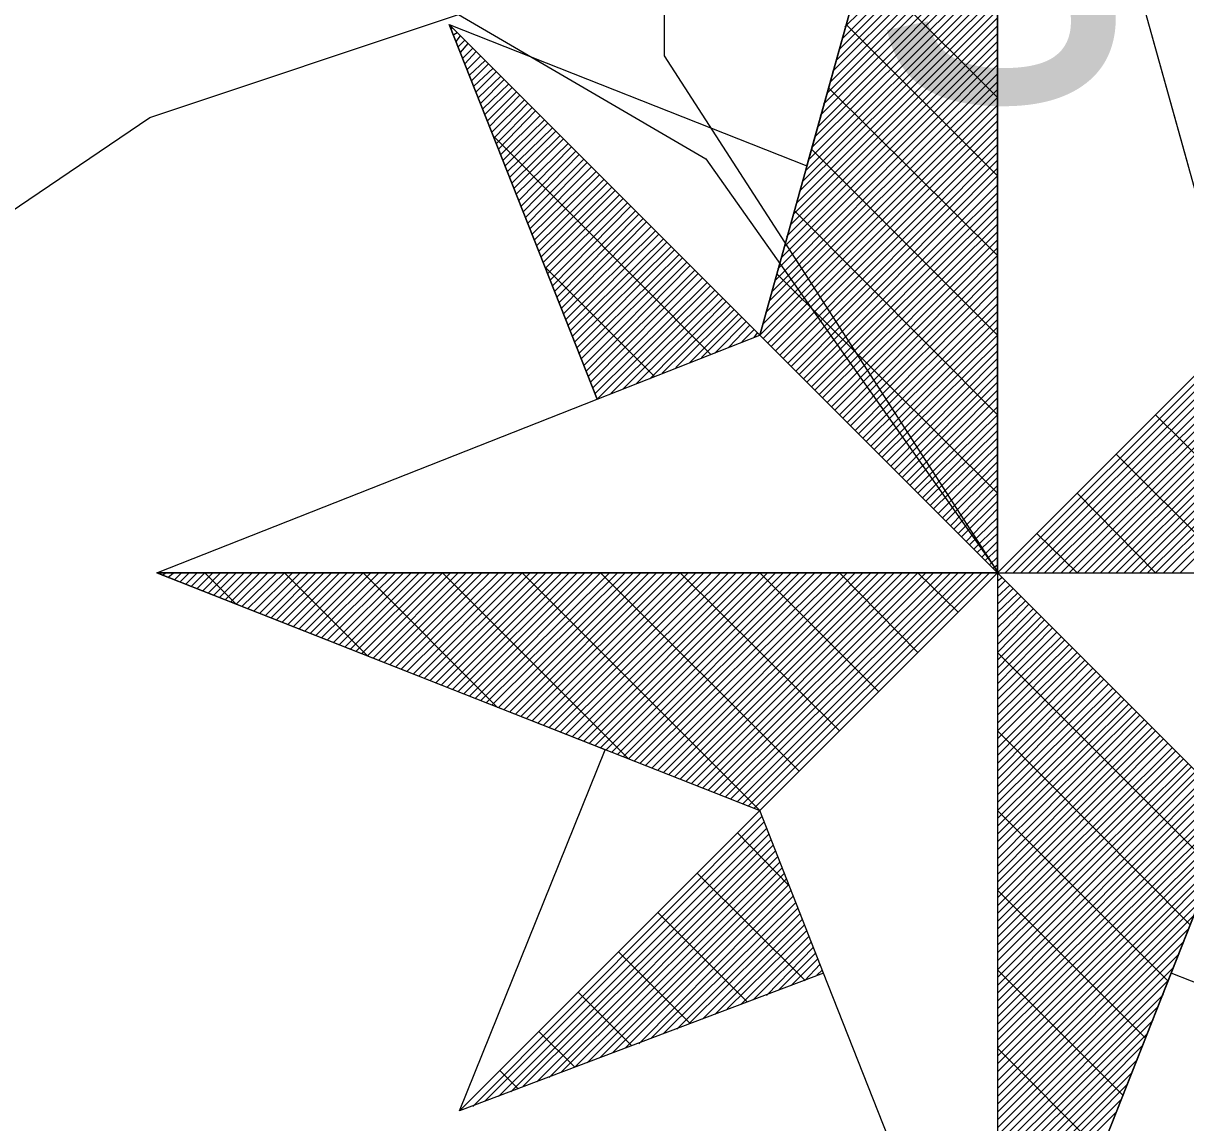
# Model space of a CAD drawing. Extents: x -729889 to -691139, y -995431 to -974354.
# Drawn here: x -725478.522 to -725476.718, y -978458.884 to -978457.177 of the extents above; entities that cross this region are included whole.
import ezdxf

# ---------------------------------------------------------------- set-up
doc = ezdxf.new("R2010")
doc.units = 0
for name, color, linetype in [('Atributy', 7, 'Continuous'), ('Skutečně zaměřené kabelové vedení', 7, 'Continuous'), ('Světelný bod se zemním svítidlem', 7, 'Continuous')]:
    doc.layers.add(name, color=color, linetype=linetype)

# ---------------------------------------------------------------- blocks, each defined once
blk = doc.blocks.new('Světlo')
at = {"layer": 'Světelný bod se zemním svítidlem'}
for p, q in [((-0.3687, 0.3687), (0, 1.6939)), ((0, 1.6939), (-0.3687, 0.3687)), ((-0.2957, 0.6313), (0, 1.6939)), ((0, 1.6939), (0.3687, 0.3687)), ((0, 0), (0, 1.6939)), ((0, 1.6939), (0.2957, 0.6313)), ((0, 1.6939), (0, -1.3043)), ((-0.24, 0.8296), (0, 1.0696)), ((-0.2365, 0.847), (0, 1.0817)), ((-0.2452, 0.8122), (0, 1.0574)), ((-0.2557, 0.7774), (0, 1.033)), ((-0.2504, 0.7948), (0, 1.0452)), ((-0.2591, 0.7617), (0, 1.0209)), ((-0.2696, 0.727), (0, 0.9965)), ((-0.2643, 0.7443), (0, 1.0087)), ((-0.2748, 0.7096), (0, 0.9843)), ((-0.2835, 0.6765), (0, 0.96)), ((-0.2783, 0.6922), (0, 0.9722)), ((-0.2887, 0.6591), (0, 0.9461)), ((0, 0.7374), (-0.2087, 0.9461)), ((-0.2974, 0.6243), (0, 0.9217)), ((-0.2922, 0.6417), (0, 0.9339)), ((-0.3026, 0.607), (0, 0.9096)), ((-0.3113, 0.5739), (0, 0.8852)), ((-0.3078, 0.5913), (0, 0.8974)), ((-0.3165, 0.5565), (0, 0.873)), ((-0.3687, 0.3687), (-0.8504, 0.8504)), ((-0.8504, 0.8504), (-0.6209, 0.2696)), ((-0.6209, 0.2696), (-0.8504, 0.8504)), ((-0.8504, 0.8504), (-0.2957, 0.6313)), ((-0.3687, 0.3687), (-0.8504, 0.8504)), ((-0.327, 0.5217), (0, 0.8487)), ((-0.3217, 0.5391), (0, 0.8609)), ((0, 0.6157), (-0.2348, 0.8504)), ((-0.847, 0.8435), (-0.8452, 0.8452)), ((-0.8435, 0.8348), (-0.8383, 0.8383)), ((-0.84, 0.8243), (-0.833, 0.833)), ((-0.3304, 0.5061), (0, 0.8365)), ((-0.8365, 0.8157), (-0.8261, 0.8261)), ((-0.833, 0.807), (-0.8209, 0.8209)), ((-0.8296, 0.7983), (-0.8139, 0.8139)), ((-0.3409, 0.4713), (0, 0.8122)), ((-0.3357, 0.4887), (0, 0.8243)), ((-0.8261, 0.7896), (-0.8087, 0.8087)), ((-0.8226, 0.7809), (-0.8017, 0.8017)), ((-0.8191, 0.7722), (-0.7948, 0.7948)), ((-0.3443, 0.4539), (0, 0.8)), ((-0.8157, 0.7635), (-0.7896, 0.7896)), ((-0.8122, 0.7548), (-0.7826, 0.7826)), ((-0.8087, 0.7461), (-0.7774, 0.7774)), ((-0.3496, 0.4365), (0, 0.7878)), ((-0.8052, 0.7374), (-0.7704, 0.7704)), ((-0.8017, 0.7287), (-0.7652, 0.7652)), ((-0.7983, 0.72), (-0.7583, 0.7583)), ((-0.36, 0.4035), (0, 0.7617)), ((-0.3548, 0.4209), (0, 0.7739)), ((-0.7948, 0.7113), (-0.753, 0.753)), ((-0.7913, 0.7009), (-0.7461, 0.7461)), ((-0.7878, 0.6922), (-0.7409, 0.7409)), ((-0.3635, 0.3861), (0, 0.7496)), ((0, 0.4922), (-0.2626, 0.753)), ((-0.7843, 0.6835), (-0.7339, 0.7339)), ((-0.7809, 0.6748), (-0.7287, 0.7287)), ((-0.7774, 0.6661), (-0.7217, 0.7217)), ((-0.3687, 0.3687), (0, 0.7374)), ((-0.3635, 0.3635), (0, 0.7252)), ((-0.7739, 0.6574), (-0.7165, 0.7165)), ((-0.7704, 0.6487), (-0.7096, 0.7096)), ((-0.3565, 0.3565), (0, 0.713)), ((-0.767, 0.64), (-0.7026, 0.7026)), ((-0.7635, 0.6313), (-0.6974, 0.6974)), ((-0.76, 0.6226), (-0.6904, 0.6904)), ((-0.3513, 0.3513), (0, 0.7009)), ((-0.3443, 0.3443), (0, 0.6887)), ((-0.4452, 0.3391), (-0.7809, 0.6765)), ((-0.7565, 0.6139), (-0.6852, 0.6852)), ((-0.753, 0.6052), (-0.6783, 0.6783)), ((-0.7496, 0.5965), (-0.673, 0.673)), ((-0.3374, 0.3374), (0, 0.6765)), ((-0.7461, 0.5878), (-0.6661, 0.6661)), ((-0.7426, 0.5774), (-0.6609, 0.6609)), ((-0.7391, 0.5687), (-0.6539, 0.6539)), ((-0.3322, 0.3322), (0, 0.6643)), ((-0.3252, 0.3252), (0, 0.6522)), ((0, 0.3687), (-0.2887, 0.6574)), ((-0.7357, 0.56), (-0.6487, 0.6487)), ((-0.7322, 0.5513), (-0.6417, 0.6417)), ((-0.7287, 0.5426), (-0.6365, 0.6365)), ((-0.2957, 0.6313), (-0.3687, 0.3687)), ((-0.32, 0.32), (0, 0.64)), ((-0.7252, 0.5339), (-0.6296, 0.6296)), ((-0.7217, 0.5252), (-0.6226, 0.6226)), ((-0.7183, 0.5165), (-0.6174, 0.6174)), ((-0.313, 0.313), (0, 0.6278)), ((-0.3078, 0.3078), (0, 0.6157)), ((-0.7148, 0.5078), (-0.6104, 0.6104)), ((-0.7113, 0.4991), (-0.6052, 0.6052)), ((-0.7078, 0.4904), (-0.5983, 0.5983)), ((-0.3009, 0.3009), (0, 0.6017)), ((-0.7043, 0.4817), (-0.593, 0.593)), ((-0.7009, 0.473), (-0.5861, 0.5861)), ((-0.6974, 0.4643), (-0.5809, 0.5809)), ((-0.2957, 0.2957), (0, 0.5896)), ((-0.2887, 0.2887), (0, 0.5774)), ((-0.6939, 0.4539), (-0.5739, 0.5739)), ((-0.6904, 0.4452), (-0.5687, 0.5687)), ((-0.687, 0.4365), (-0.5617, 0.5617)), ((0, 0.2452), (-0.3148, 0.5617)), ((-0.2835, 0.2835), (0, 0.5652)), ((-0.6835, 0.4278), (-0.5565, 0.5565)), ((-0.68, 0.4191), (-0.5496, 0.5496)), ((-0.6765, 0.4104), (-0.5443, 0.5443)), ((-0.2765, 0.2765), (0, 0.553)), ((-0.673, 0.4017), (-0.5374, 0.5374)), ((-0.6696, 0.393), (-0.5304, 0.5304)), ((-0.6661, 0.3843), (-0.5252, 0.5252)), ((-0.2713, 0.2713), (0, 0.5409)), ((-0.2643, 0.2643), (0, 0.5287)), ((-0.6626, 0.3757), (-0.5183, 0.5183)), ((-0.6591, 0.367), (-0.513, 0.513)), ((-0.6557, 0.3583), (-0.5061, 0.5061)), ((-0.2574, 0.2574), (0, 0.5165)), ((-0.6522, 0.3496), (-0.5009, 0.5009)), ((-0.6487, 0.3409), (-0.4939, 0.4939)), ((-0.6452, 0.3322), (-0.4887, 0.4887)), ((-0.2522, 0.2522), (0, 0.5043)), ((-0.2452, 0.2452), (0, 0.4922)), ((-0.5322, 0.3043), (-0.7009, 0.473)), ((-0.6417, 0.3217), (-0.4817, 0.4817)), ((-0.6383, 0.313), (-0.4765, 0.4765)), ((-0.6348, 0.3043), (-0.4696, 0.4696)), ((-0.24, 0.24), (0, 0.48)), ((-0.6313, 0.2957), (-0.4643, 0.4643)), ((-0.6278, 0.287), (-0.4574, 0.4574)), ((0, 0.1235), (-0.3426, 0.4643)), ((-0.233, 0.233), (0, 0.4678)), ((-0.2278, 0.2278), (0, 0.4557)), ((-0.6243, 0.2783), (-0.4504, 0.4504)), ((-0.6209, 0.2696), (-0.4452, 0.4452)), ((-0.6, 0.2783), (-0.4383, 0.4383)), ((-0.5809, 0.2852), (-0.433, 0.433)), ((-0.2209, 0.2209), (0, 0.4435)), ((-0.56, 0.2939), (-0.4261, 0.4261)), ((-0.5391, 0.3009), (-0.4209, 0.4209)), ((-0.2157, 0.2157), (0, 0.4296)), ((-0.2087, 0.2087), (0, 0.4174)), ((-0.52, 0.3096), (-0.4139, 0.4139)), ((-0.4991, 0.3183), (-0.4087, 0.4087)), ((-0.4783, 0.3252), (-0.4017, 0.4017)), ((-0.2035, 0.2035), (0, 0.4052)), ((-0.4591, 0.3339), (-0.3965, 0.3965)), ((-0.4383, 0.3409), (-0.3896, 0.3896)), ((-0.4174, 0.3496), (-0.3843, 0.3843)), ((-0.1965, 0.1965), (0, 0.393)), ((-0.1913, 0.1913), (0, 0.3809)), ((-0.6209, 0.2696), (-0.3687, 0.3687)), ((-0.3965, 0.3583), (-0.3774, 0.3774)), ((-0.3774, 0.3652), (-0.3722, 0.3722)), ((-0.3687, 0.3687), (0, 0)), ((0, 0), (-0.3687, 0.3687)), ((-0.1843, 0.1843), (0, 0.3687)), ((0.3687, 0.3687), (0, 0)), ((0.3687, 0.3687), (0, 0)), ((0, 0), (0.3687, 0.3687)), ((0.0122, 0), (0.3774, 0.3652)), ((0.0243, 0), (0.3861, 0.3617)), ((-0.1791, 0.1791), (0, 0.3565)), ((-0.1722, 0.1722), (0, 0.3443)), ((0.0365, 0), (0.3948, 0.3583)), ((0.0487, 0), (0.4035, 0.3548)), ((0.0609, 0), (0.4139, 0.3513)), ((0.073, 0), (0.4226, 0.3478)), ((0.0852, 0), (0.4313, 0.3443)), ((-0.1652, 0.1652), (0, 0.3322)), ((0.0991, 0), (0.44, 0.3409)), ((0.1113, 0), (0.4487, 0.3374)), ((0.1235, 0), (0.4574, 0.3339)), ((0.1357, 0), (0.4661, 0.3304)), ((0.1478, 0), (0.4748, 0.327)), ((-0.16, 0.16), (0, 0.32)), ((-0.153, 0.153), (0, 0.3078)), ((0.16, 0), (0.4835, 0.3235)), ((0.1722, 0), (0.4922, 0.32)), ((0.1843, 0), (0.5009, 0.3165)), ((0.1965, 0), (0.5096, 0.313)), ((0.2087, 0), (0.5183, 0.3096)), ((-0.1478, 0.1478), (0, 0.2957)), ((0.2209, 0), (0.527, 0.3061)), ((0.233, 0), (0.5374, 0.3026)), ((0.2452, 0), (0.5461, 0.2991)), ((0.2574, 0), (0.5548, 0.2957)), ((0.2713, 0), (0.5635, 0.2922)), ((0.2835, 0), (0.5722, 0.2887)), ((-0.1409, 0.1409), (0, 0.2835)), ((-0.1357, 0.1357), (0, 0.2713)), ((-1.3043, 0), (-0.6209, 0.2696)), ((-0.1287, 0.1287), (0, 0.2574)), ((-0.1235, 0.1235), (0, 0.2452)), ((0.4922, 0), (0.2452, 0.2452)), ((-0.1165, 0.1165), (0, 0.233)), ((-0.1113, 0.1113), (0, 0.2209)), ((-0.1043, 0.1043), (0, 0.2087)), ((-0.0991, 0.0991), (0, 0.1965)), ((-0.0922, 0.0922), (0, 0.1843)), ((0.3687, 0), (0.1843, 0.1843)), ((-0.0852, 0.0852), (0, 0.1722)), ((-0.08, 0.08), (0, 0.16)), ((-0.073, 0.073), (0, 0.1478)), ((-0.0678, 0.0678), (0, 0.1357)), ((-0.0609, 0.0609), (0, 0.1235)), ((-0.0557, 0.0557), (0, 0.1113)), ((0.2452, 0), (0.1235, 0.1235)), ((-0.0487, 0.0487), (0, 0.0991)), ((-0.0435, 0.0435), (0, 0.0852)), ((-0.0365, 0.0365), (0, 0.073)), ((-0.0313, 0.0313), (0, 0.0609)), ((0.1235, 0), (0.0609, 0.0609)), ((-0.0243, 0.0243), (0, 0.0487)), ((-0.0191, 0.0191), (0, 0.0365)), ((-0.0122, 0.0122), (0, 0.0243)), ((-1.3043, 0), (-0.3687, -0.3687)), ((0, 0), (-1.3043, 0)), ((-0.6087, -0.2748), (-1.3043, 0)), ((-1.3043, 0), (1.3043, 0)), ((-1.3043, 0), (-1.3043, 0)), ((-1.2957, -0.0035), (-1.2904, 0)), ((-1.287, -0.007), (-1.2783, 0)), ((-1.2765, -0.0104), (-1.2661, 0)), ((-1.2678, -0.0139), (-1.2539, 0)), ((-1.2591, -0.0174), (-1.2417, 0)), ((-1.2504, -0.0209), (-1.2296, 0)), ((-1.2417, -0.0243), (-1.2174, 0)), ((-1.233, -0.0278), (-1.2052, 0)), ((-1.1809, -0.0487), (-1.2296, 0)), ((-1.2243, -0.0313), (-1.193, 0)), ((-1.2157, -0.0348), (-1.1809, 0)), ((-1.207, -0.0383), (-1.1687, 0)), ((-1.1983, -0.0417), (-1.1565, 0)), ((-1.1896, -0.0452), (-1.1443, 0)), ((-1.1809, -0.0487), (-1.1322, 0)), ((-1.1722, -0.0522), (-1.1183, 0)), ((-1.1635, -0.0557), (-1.1061, 0)), ((-1.153, -0.0591), (-1.0939, 0)), ((-1.1443, -0.0626), (-1.0817, 0)), ((-1.1357, -0.0661), (-1.0696, 0)), ((-1.127, -0.0696), (-1.0574, 0)), ((-1.1183, -0.073), (-1.0452, 0)), ((-1.1096, -0.0765), (-1.033, 0)), ((-0.9774, -0.1287), (-1.1061, 0)), ((-1.1009, -0.08), (-1.0209, 0)), ((-1.0922, -0.0835), (-1.0087, 0)), ((-1.0835, -0.087), (-0.9965, 0)), ((-1.0748, -0.0904), (-0.9843, 0)), ((-1.0661, -0.0939), (-0.9722, 0)), ((-1.0574, -0.0974), (-0.96, 0)), ((-1.0487, -0.1009), (-0.9461, 0)), ((-1.04, -0.1043), (-0.9339, 0)), ((-1.0296, -0.1078), (-0.9217, 0)), ((-1.0209, -0.1113), (-0.9096, 0)), ((-1.0122, -0.1148), (-0.8974, 0)), ((-1.0035, -0.1183), (-0.8852, 0)), ((-0.9948, -0.1217), (-0.873, 0)), ((-0.9861, -0.1252), (-0.8609, 0)), ((-0.7757, -0.2087), (-0.9843, 0)), ((-0.9774, -0.1287), (-0.8487, 0)), ((-0.9687, -0.1322), (-0.8365, 0)), ((-0.96, -0.1357), (-0.8243, 0)), ((-0.9513, -0.1391), (-0.8122, 0)), ((-0.9426, -0.1426), (-0.8, 0)), ((-0.9339, -0.1461), (-0.7878, 0)), ((-0.9252, -0.1496), (-0.7739, 0)), ((-0.9165, -0.153), (-0.7617, 0)), ((-0.9061, -0.1565), (-0.7496, 0)), ((-0.8974, -0.16), (-0.7374, 0)), ((-0.8887, -0.1635), (-0.7252, 0)), ((-0.88, -0.167), (-0.713, 0)), ((-0.8713, -0.1704), (-0.7009, 0)), ((-0.8626, -0.1739), (-0.6887, 0)), ((-0.5722, -0.2887), (-0.8609, 0)), ((-0.8539, -0.1774), (-0.6765, 0)), ((-0.8452, -0.1809), (-0.6643, 0)), ((-0.8365, -0.1843), (-0.6522, 0)), ((-0.8278, -0.1878), (-0.64, 0)), ((-0.8191, -0.1913), (-0.6278, 0)), ((-0.8104, -0.1948), (-0.6157, 0)), ((-0.8017, -0.1983), (-0.6017, 0)), ((-0.793, -0.2017), (-0.5896, 0)), ((-0.7843, -0.2052), (-0.5774, 0)), ((-0.7739, -0.2087), (-0.5652, 0)), ((-0.7652, -0.2122), (-0.553, 0)), ((-0.7565, -0.2157), (-0.5409, 0)), ((-0.7478, -0.2191), (-0.5287, 0)), ((-0.7391, -0.2226), (-0.5165, 0)), ((-0.3687, -0.3687), (-0.7374, 0)), ((-0.7304, -0.2261), (-0.5043, 0)), ((-0.7217, -0.2296), (-0.4922, 0)), ((-0.713, -0.233), (-0.48, 0)), ((-0.7043, -0.2365), (-0.4678, 0)), ((-0.6957, -0.24), (-0.4557, 0)), ((-0.687, -0.2435), (-0.4435, 0)), ((-0.6783, -0.247), (-0.4296, 0)), ((-0.6696, -0.2504), (-0.4174, 0)), ((-0.6591, -0.2539), (-0.4052, 0)), ((-0.6504, -0.2574), (-0.393, 0)), ((-0.6417, -0.2609), (-0.3809, 0)), ((-0.633, -0.2643), (-0.3687, 0)), ((-0.6243, -0.2678), (-0.3565, 0)), ((-0.6157, -0.2713), (-0.3443, 0)), ((-0.3078, -0.3078), (-0.6157, 0)), ((-0.607, -0.2748), (-0.3322, 0)), ((-0.5983, -0.2783), (-0.32, 0)), ((-0.5896, -0.2817), (-0.3078, 0)), ((-0.5809, -0.2852), (-0.2957, 0)), ((-0.5722, -0.2887), (-0.2835, 0)), ((-0.5635, -0.2922), (-0.2713, 0)), ((-0.5548, -0.2957), (-0.2574, 0)), ((-0.5461, -0.2991), (-0.2452, 0)), ((-0.5357, -0.3026), (-0.233, 0)), ((-0.527, -0.3061), (-0.2209, 0)), ((-0.5183, -0.3096), (-0.2087, 0)), ((-0.5096, -0.313), (-0.1965, 0)), ((-0.5009, -0.3165), (-0.1843, 0)), ((-0.4922, -0.32), (-0.1722, 0)), ((-0.2452, -0.2452), (-0.4922, 0)), ((-0.4835, -0.3235), (-0.16, 0)), ((-0.4748, -0.327), (-0.1478, 0)), ((-0.4661, -0.3304), (-0.1357, 0)), ((-0.4574, -0.3339), (-0.1235, 0)), ((-0.4487, -0.3374), (-0.1113, 0)), ((-0.44, -0.3409), (-0.0991, 0)), ((-0.4313, -0.3443), (-0.0852, 0)), ((-0.4226, -0.3478), (-0.073, 0)), ((-0.4139, -0.3513), (-0.0609, 0)), ((-0.4035, -0.3548), (-0.0487, 0)), ((-0.3948, -0.3583), (-0.0365, 0)), ((-0.3861, -0.3617), (-0.0243, 0)), ((-0.3774, -0.3652), (-0.0122, 0)), ((-0.3687, -0.3687), (0, 0)), ((0, 0), (-0.3687, -0.3687)), ((0, 0), (-0.3687, -0.3687)), ((-0.1843, -0.1843), (-0.3687, 0)), ((-0.1235, -0.1235), (-0.2452, 0)), ((-0.0609, -0.0609), (-0.1235, 0)), ((-0.007, 0.007), (0, 0.0122)), ((0, 0), (0, -1.3043)), ((0.3687, -0.3687), (0, 0)), ((0, 0), (1.3043, 0)), ((0.3687, -0.3687), (0, 0)), ((0.3687, -0.3687), (0, 0)), ((0, -0.0122), (0.007, -0.007)), ((0, -0.0243), (0.0122, -0.0122)), ((0, -0.0365), (0.0191, -0.0191)), ((0, -0.0487), (0.0243, -0.0243)), ((0, -0.0609), (0.0313, -0.0313)), ((0, -0.073), (0.0365, -0.0365)), ((0, -0.0852), (0.0435, -0.0435)), ((0, -0.0991), (0.0487, -0.0487)), ((0, -0.1113), (0.0557, -0.0557)), ((0, -0.1235), (0.0609, -0.0609)), ((0, -0.1357), (0.0678, -0.0678)), ((0, -0.1478), (0.073, -0.073)), ((0, -0.16), (0.08, -0.08)), ((0, -0.1722), (0.0852, -0.0852)), ((0, -0.1843), (0.0922, -0.0922)), ((0, -0.1965), (0.0991, -0.0991)), ((0, -0.2087), (0.1043, -0.1043)), ((0, -0.2209), (0.1113, -0.1113)), ((0, -0.233), (0.1165, -0.1165)), ((0, -0.2452), (0.1235, -0.1235)), ((0.3339, -0.4574), (0, -0.1235)), ((0, -0.2574), (0.1287, -0.1287)), ((0, -0.2713), (0.1357, -0.1357)), ((0, -0.2835), (0.1409, -0.1409)), ((0, -0.2957), (0.1478, -0.1478)), ((0, -0.3078), (0.153, -0.153)), ((0, -0.32), (0.16, -0.16)), ((0, -0.3322), (0.1652, -0.1652)), ((0, -0.3443), (0.1722, -0.1722)), ((0, -0.3565), (0.1791, -0.1791)), ((0, -0.3687), (0.1843, -0.1843)), ((0, -0.3809), (0.1913, -0.1913)), ((0, -0.393), (0.1965, -0.1965)), ((0, -0.4052), (0.2035, -0.2035)), ((0, -0.4174), (0.2087, -0.2087)), ((0, -0.4296), (0.2157, -0.2157)), ((0, -0.4435), (0.2209, -0.2209)), ((0, -0.4557), (0.2278, -0.2278)), ((0, -0.4678), (0.233, -0.233)), ((0, -0.48), (0.24, -0.24)), ((0, -0.4922), (0.2452, -0.2452)), ((0.2991, -0.5461), (0, -0.2452)), ((0, -0.5043), (0.2522, -0.2522)), ((0, -0.5165), (0.2574, -0.2574)), ((0, -0.5287), (0.2643, -0.2643)), ((-0.8348, -0.8348), (-0.6087, -0.2748)), ((0, -0.5409), (0.2713, -0.2713)), ((0, -0.553), (0.2765, -0.2765)), ((0, -0.5652), (0.2835, -0.2835)), ((0, -0.5774), (0.2887, -0.2887)), ((0, -0.5896), (0.2957, -0.2957)), ((0, -0.6017), (0.3009, -0.3009)), ((0, -0.6157), (0.3078, -0.3078)), ((0, -0.6278), (0.313, -0.313)), ((0, -0.64), (0.32, -0.32)), ((0, -0.6522), (0.3252, -0.3252)), ((0, -0.6643), (0.3322, -0.3322)), ((0, -0.6765), (0.3374, -0.3374)), ((0, -0.6887), (0.3443, -0.3443)), ((0, -0.7009), (0.3513, -0.3513)), ((0, -0.713), (0.3565, -0.3565)), ((-0.3687, -0.3687), (-0.8348, -0.8348)), ((-0.3687, -0.3687), (-0.8348, -0.8348)), ((-0.8348, -0.8348), (-0.3687, -0.3687)), ((-0.8139, -0.8278), (-0.3652, -0.3774)), ((-0.2696, -0.6209), (-0.3687, -0.3687)), ((0, -0.7252), (0.3635, -0.3635)), ((0, -1.3043), (0.3687, -0.3687)), ((0, -1.3043), (0.3687, -0.3687)), ((0, -0.7374), (0.3687, -0.3687)), ((0.2643, -0.633), (0, -0.3687)), ((0.3687, -0.3687), (0.2696, -0.6209)), ((-0.7948, -0.8191), (-0.3617, -0.3861)), ((-0.7739, -0.8122), (-0.3583, -0.3965)), ((0, -0.7496), (0.3617, -0.3896)), ((-0.7548, -0.8052), (-0.3548, -0.4052)), ((-0.7357, -0.7965), (-0.3513, -0.4139)), ((-0.3235, -0.4852), (-0.4035, -0.4035)), ((0, -0.7617), (0.353, -0.4087)), ((-0.7148, -0.7896), (-0.3478, -0.4226)), ((-0.6957, -0.7826), (-0.3443, -0.4313)), ((0, -0.7739), (0.3443, -0.4296)), ((-0.6765, -0.7739), (-0.3409, -0.44)), ((-0.6557, -0.767), (-0.3374, -0.4487)), ((0, -0.7878), (0.3374, -0.4504)), ((-0.6365, -0.76), (-0.3339, -0.4574)), ((-0.6157, -0.7513), (-0.3304, -0.4661)), ((-0.2991, -0.6313), (-0.4661, -0.4661)), ((-0.5965, -0.7443), (-0.327, -0.4748)), ((-0.5774, -0.7374), (-0.3235, -0.4835)), ((0, -0.8), (0.3287, -0.4696)), ((-0.5565, -0.7304), (-0.32, -0.4922)), ((-0.5374, -0.7217), (-0.3165, -0.5009)), ((0, -0.8122), (0.3217, -0.4904)), ((0.2296, -0.7217), (0, -0.4922)), ((-0.5183, -0.7148), (-0.313, -0.5113)), ((-0.4974, -0.7078), (-0.3096, -0.52)), ((0, -0.8243), (0.313, -0.5113)), ((-0.3878, -0.6661), (-0.527, -0.527)), ((-0.4783, -0.6991), (-0.3061, -0.5287)), ((-0.4574, -0.6922), (-0.3026, -0.5374)), ((0, -0.8365), (0.3043, -0.5322)), ((-0.4383, -0.6852), (-0.2991, -0.5461)), ((-0.4191, -0.6765), (-0.2957, -0.5548)), ((0, -0.8487), (0.2974, -0.5513)), ((-0.3983, -0.6696), (-0.2922, -0.5635)), ((-0.3791, -0.6626), (-0.2887, -0.5722)), ((0, -0.8609), (0.2887, -0.5722)), ((-0.4765, -0.6991), (-0.5878, -0.5878)), ((-0.3583, -0.6557), (-0.2852, -0.5809)), ((-0.3391, -0.647), (-0.2817, -0.5896)), ((0, -0.873), (0.28, -0.593)), ((-0.32, -0.64), (-0.2783, -0.5983)), ((-0.2991, -0.633), (-0.2748, -0.607)), ((0, -0.8852), (0.273, -0.6122)), ((-0.2696, -0.6209), (-0.8348, -0.8348)), ((-0.28, -0.6243), (-0.2713, -0.6157)), ((0, -1.3043), (-0.2696, -0.6209)), ((0.1948, -0.8104), (0, -0.6157)), ((0.2696, -0.6209), (0, -1.3043)), ((0.8504, -0.8504), (0.2696, -0.6209)), ((0, -0.8974), (0.2643, -0.633)), ((-0.567, -0.7339), (-0.6504, -0.6504)), ((0, -0.9096), (0.2574, -0.6539)), ((0, -0.9217), (0.2487, -0.673)), ((0, -0.9339), (0.2417, -0.6939)), ((-0.6557, -0.767), (-0.7113, -0.7113)), ((0, -0.9461), (0.233, -0.7148)), ((0, -0.96), (0.2243, -0.7339)), ((0.16, -0.8974), (0, -0.7374)), ((0, -0.9722), (0.2174, -0.7548)), ((-0.7443, -0.8), (-0.7722, -0.7722)), ((0, -0.9843), (0.2087, -0.7757)), ((0, -0.9965), (0.2, -0.7948)), ((0, -1.0087), (0.193, -0.8157)), ((0, -1.0209), (0.1843, -0.8365))]:
    blk.add_line(p, q, dxfattribs=at)
blk.add_text('s', height=0.6087, dxfattribs=at).set_placement((-0.1939, 0.7324))

msp = doc.modelspace()

# ---------------------------------------------------------------- linework, layer by layer
at = {"layer": 'Skutečně zaměřené kabelové vedení'}
for points in [[(-725477.0086, -978458.0297), (-725477.5268, -978457.2274), (-725477.5268, -978457.0676), (-725477.4948, -978456.9397), (-725477.4309, -978456.8118), (-725477.3031, -978456.652), (-725476.8236, -978456.2365), (-725476.2163, -978455.6931), (-725475.0016, -978454.7661), (-725474.2984, -978454.1268), (-725473.0198, -978453.04), (-725471.4855, -978451.7615), (-725470.7504, -978451.1541), (-725470.3668, -978450.8025), (-725470.1111, -978450.7386), (-725469.8554, -978450.8025), (-725468.353, -978451.3459), (-725467.7291, -978451.595)], [(-725486.7622, -978464.6675), (-725487.5317, -978463.844), (-725484.6229, -978461.7024), (-725483.7599, -978461.0631), (-725482.2575, -978459.9763), (-725480.3077, -978458.6658), (-725478.3259, -978457.3233), (-725477.8465, -978457.1635), (-725477.4629, -978457.3872), (-725477.0086, -978458.0297)]]:
    msp.add_lwpolyline(points, dxfattribs=at)

# ---------------------------------------------------------------- block references
at = {"layer": 'Světelný bod se zemním svítidlem', "xscale": 1.0005800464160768, "yscale": 1.0005800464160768}
msp.add_blockref('Světlo', (-725477.01, -978458.03), dxfattribs=at)

# ---------------------------------------------------------------- texts
at = {"layer": 'Atributy'}
msp.add_text('A-0193', height=2, dxfattribs=at).set_placement((-725477.01, -978460.0376))

doc.saveas('drawing.dxf')
